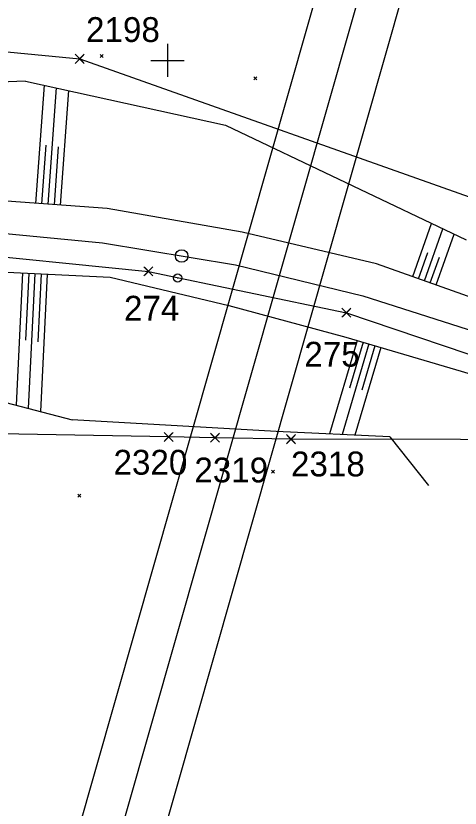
# Model space of a CAD drawing. Extents: x -866402 to -860377, y -1041908 to -1038598.
# Drawn here: x -863518.3 to -863464.6, y -1039790.3 to -1039694.6 of the extents above; entities that cross this region are included whole.
import ezdxf

# ---------------------------------------------------------------- set-up
doc = ezdxf.new("R2010")
doc.units = 0
for name, color, linetype in [('PS 02 trasa', 7, 'Continuous'), ('SZDC', 7, 'Continuous'), ('Vrstva 1', 7, 'Continuous'), ('Vrstva 48', 7, 'Continuous'), ('Vrstva 49', 7, 'Continuous'), ('Vrstva 5', 7, 'Continuous'), ('Vrstva 60', 7, 'Continuous'), ('Vrstva 7', 7, 'Continuous')]:
    doc.layers.add(name, color=color, linetype=linetype)

msp = doc.modelspace()

# ---------------------------------------------------------------- linework, layer by layer
at = {"layer": 'PS 02 trasa'}
msp.add_lwpolyline([(-863745.022, -1039859.13), (-863732.074, -1039837.699), (-863719.097, -1039817.402), (-863703.69, -1039797.96), (-863686.296, -1039780.348), (-863666.928, -1039764.704), (-863646.229, -1039751.397), (-863624.093, -1039740.522), (-863600.776, -1039732.094), (-863577.136, -1039726.41), (-863575.092, -1039726.143), (-863570.542, -1039727.144), (-863568.301, -1039727.238), (-863564.078, -1039726.46), (-863560.814, -1039724.377), (-863551.86, -1039723.27), (-863527.104, -1039723.007), (-863502.302, -1039725.492), (-863478.367, -1039730.492), (-863454.975, -1039738.402)], dxfattribs=at)
at = {"layer": 'SZDC'}
for points in [[(-863748.01, -1039848.491), (-863725.76, -1039812.001), (-863710.18, -1039790.691), (-863681.49, -1039761.051), (-863641.52, -1039733.191), (-863638.923, -1039731.441), (-863624.298, -1039721.586), (-863586.128, -1039705.518), (-863566.284, -1039696.716), (-863563.113, -1039695.309), (-863540.655, -1039696.988), (-863537.82, -1039697.2), (-863510.6, -1039699.81), (-863460.336, -1039717.62), (-863450.695, -1039722.544), (-863407.1, -1039744.81), (-863377.644, -1039762.09), (-863356.586, -1039780.855), (-863352.89, -1039784.15), (-863325.615, -1039827.003), (-863299.266, -1039875.387), (-863281.74, -1039899.539), (-863267.723, -1039913.934)], [(-863444.08, -1039745.83), (-863485.069, -1039745.761), (-863494.25, -1039745.594), (-863499.862, -1039745.492), (-863533.855, -1039744.873), (-863573.262, -1039750.394), (-863578.248, -1039748.71), (-863599.78, -1039741.44), (-863616.033, -1039745.621), (-863649.65, -1039759.581), (-863666.36, -1039770.969), (-863692.07, -1039788.491), (-863713.604, -1039813.598), (-863754.65, -1039882.171)]]:
    msp.add_lwpolyline(points, dxfattribs=at)
at = {"layer": 'Vrstva 1'}
for points in [[(-863550.557, -1039932.347), (-862742.798, -1040162.799), (-862661.318, -1039877.205), (-863469.077, -1039646.752)], [(-862746.234, -1040156.62), (-863544.377, -1039928.91), (-863465.641, -1039652.932), (-862667.498, -1039880.641)], [(-863538.203, -1039925.477), (-862946.801, -1040094.204), (-862870.806, -1039827.832), (-863462.208, -1039659.106)]]:
    msp.add_lwpolyline(points, close=True, dxfattribs=at)
msp.add_lwpolyline([(-863714.673, -1039807.18), (-863703.723, -1039794.072), (-863691.42, -1039781.486), (-863678.245, -1039769.939), (-863665.513, -1039760.373), (-863652.414, -1039751.898), (-863637.916, -1039743.904), (-863622.923, -1039737.063), (-863606.856, -1039731.127), (-863590.069, -1039726.347), (-863573.852, -1039723.062), (-863557.556, -1039720.999), (-863540.692, -1039720.131), (-863524.215, -1039720.494), (-863507.842, -1039722.047), (-863491.771, -1039724.721), (-863476.393, -1039728.454), (-863460.876, -1039733.397)], dxfattribs=at)
at = {"layer": 'Vrstva 48'}
for p, q in [((-863515.912, -1039717.281), (-863514.88, -1039703.001)), ((-863514.415, -1039717.389), (-863513.4, -1039703.327)), ((-863512.919, -1039717.497), (-863511.919, -1039703.653)), ((-863515.164, -1039717.335), (-863514.652, -1039710.249)), ((-863513.667, -1039717.443), (-863513.163, -1039710.466)), ((-863470.36, -1039726.132), (-863468.068, -1039719.702)), ((-863468.947, -1039726.636), (-863466.706, -1039720.351)), ((-863467.534, -1039727.139), (-863465.345, -1039721)), ((-863469.654, -1039726.384), (-863468.52, -1039723.205)), ((-863468.241, -1039726.888), (-863467.133, -1039723.782)), ((-863517.522, -1039725.685), (-863518.301, -1039741.657)), ((-863516.773, -1039725.722), (-863517.167, -1039733.786)), ((-863516.024, -1039725.758), (-863516.818, -1039742.044)), ((-863515.275, -1039725.795), (-863515.676, -1039734.016)), ((-863514.526, -1039725.831), (-863515.336, -1039742.43)), ((-863477.082, -1039733.834), (-863480.419, -1039745.136)), ((-863475.643, -1039734.258), (-863478.878, -1039745.212)), ((-863476.363, -1039734.046), (-863478.005, -1039739.61)), ((-863474.205, -1039734.683), (-863477.336, -1039745.288)), ((-863474.924, -1039734.471), (-863476.515, -1039739.86))]:
    msp.add_line(p, q, dxfattribs=at)
at = {"layer": 'Vrstva 49'}
for p, q in [((-863508.12, -1039699.293), (-863507.766, -1039699.647)), ((-863508.12, -1039699.647), (-863507.766, -1039699.293)), ((-863489.55, -1039701.994), (-863489.196, -1039702.348)), ((-863489.55, -1039702.348), (-863489.196, -1039701.994)), ((-863473.106, -1039745.496), (-863468.464, -1039751.356)), ((-863487.434, -1039749.51), (-863487.08, -1039749.864)), ((-863487.434, -1039749.864), (-863487.08, -1039749.51)), ((-863510.834, -1039752.421), (-863510.48, -1039752.775)), ((-863510.834, -1039752.775), (-863510.48, -1039752.421))]:
    msp.add_line(p, q, dxfattribs=at)
for points in [[(-863517.175, -1039702.495), (-863522.372, -1039702.699), (-863523.018, -1039702.647), (-863523.891, -1039702.602), (-863526.242, -1039702.225), (-863527.34, -1039699.928)], [(-863517.175, -1039702.495), (-863492.984, -1039707.826), (-863463.902, -1039721.688)], [(-863459.43, -1039730.029), (-863474.732, -1039724.573), (-863490.975, -1039720.749), (-863507.284, -1039717.904), (-863524.394, -1039716.668), (-863540.562, -1039716.248)], [(-863540.514, -1039724.144), (-863524.433, -1039725.348), (-863506.906, -1039726.203), (-863492.591, -1039729.611), (-863478.452, -1039733.429), (-863462.738, -1039738.069)], [(-863528.141, -1039742.377), (-863527.39, -1039742.031), (-863526.257, -1039741.887), (-863525.585, -1039740.072), (-863524.684, -1039740.128), (-863524.063, -1039740.154), (-863511.515, -1039743.427)], [(-863473.106, -1039745.496), (-863486.852, -1039744.819), (-863511.515, -1039743.427)]]:
    msp.add_lwpolyline(points, dxfattribs=at)
at = {"layer": 'Vrstva 5'}
for p, q in [((-863500, -1039698), (-863500, -1039702)), ((-863502, -1039700), (-863498, -1039700))]:
    msp.add_line(p, q, dxfattribs=at)
at = {"layer": 'Vrstva 60'}
for p, q in [((-863510.15, -1039700.26), (-863511.15, -1039699.26)), ((-863511.05, -1039700.26), (-863510.05, -1039699.26)), ((-863510.15, -1039699.36), (-863511.15, -1039700.36)), ((-863511.05, -1039699.36), (-863510.05, -1039700.36)), ((-863510.6, -1039699.81), (-863510.6, -1039699.81)), ((-863501.852, -1039725.942), (-863502.852, -1039724.942)), ((-863501.852, -1039725.042), (-863502.852, -1039726.042)), ((-863502.752, -1039725.942), (-863501.752, -1039724.942)), ((-863502.752, -1039725.042), (-863501.752, -1039726.042)), ((-863502.302, -1039725.492), (-863502.302, -1039725.492)), ((-863477.917, -1039730.942), (-863478.917, -1039729.942)), ((-863477.917, -1039730.042), (-863478.917, -1039731.042)), ((-863478.817, -1039730.942), (-863477.817, -1039729.942)), ((-863478.817, -1039730.042), (-863477.817, -1039731.042)), ((-863478.367, -1039730.492), (-863478.367, -1039730.492)), ((-863499.412, -1039745.942), (-863500.412, -1039744.942)), ((-863499.412, -1039745.042), (-863500.412, -1039746.042)), ((-863500.312, -1039745.942), (-863499.312, -1039744.942)), ((-863500.312, -1039745.042), (-863499.312, -1039746.042)), ((-863493.8, -1039746.044), (-863494.8, -1039745.044)), ((-863493.8, -1039745.144), (-863494.8, -1039746.144)), ((-863494.7, -1039746.044), (-863493.7, -1039745.044)), ((-863494.7, -1039745.144), (-863493.7, -1039746.144)), ((-863484.619, -1039746.211), (-863485.619, -1039745.211)), ((-863485.519, -1039746.211), (-863484.519, -1039745.211)), ((-863499.862, -1039745.492), (-863499.862, -1039745.492)), ((-863494.25, -1039745.594), (-863494.25, -1039745.594)), ((-863484.619, -1039745.311), (-863485.619, -1039746.311)), ((-863485.519, -1039745.311), (-863484.519, -1039746.311)), ((-863485.069, -1039745.761), (-863485.069, -1039745.761))]:
    msp.add_line(p, q, dxfattribs=at)
at = {"layer": 'Vrstva 7'}
msp.add_line((-863498.813, -1039726.291), (-863498.713, -1039726.291), dxfattribs=at)
for centre, radius in [((-863498.284, -1039723.637), 0.75), ((-863498.763, -1039726.291), 0.5)]:
    msp.add_circle(centre, radius, dxfattribs=at)

# ---------------------------------------------------------------- texts
at = {"layer": 'Vrstva 60'}
for s, p in [('2198', (-863509.842, -1039697.781)), ('274', (-863505.254, -1039731.446)), ('275', (-863483.456, -1039737.006)), ('2320', (-863506.521, -1039750.054)), ('2319', (-863496.748, -1039750.989)), ('2318', (-863485.069, -1039750.261))]:
    msp.add_text(s, height=3, dxfattribs=at).set_placement(p)

doc.saveas('drawing.dxf')
